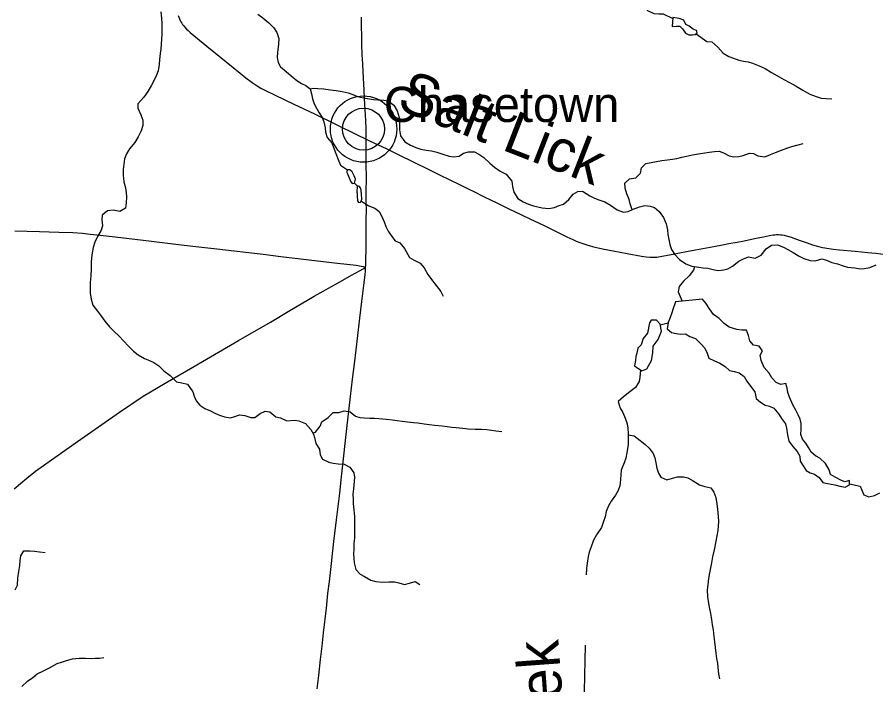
# Model space of a CAD drawing. Extents: x 1451455 to 1749751, y 218250 to 574981.
# Drawn here: x 1558249 to 1568423, y 419441 to 427352 of the extents above; entities that cross this region are included whole.
import ezdxf

# ---------------------------------------------------------------- set-up
doc = ezdxf.new("R2010")
doc.units = 0
for name, color, linetype in [('GM_X_County_Road', 7, 'Continuous'), ('GM_X_Minor_Lake', 7, 'Continuous'), ('GM_X_Minor_River', 7, 'Continuous'), ('GM_X_Minor_River_Text', 7, 'Continuous'), ('GM_X_State_Route', 7, 'Continuous'), ('GM_X_Unincorporated', 7, 'Continuous'), ('GM_X_Unincorporated_Location', 7, 'Continuous'), ('GM_X_Unincorporated_Text', 7, 'Continuous'), ('GM_X_US_Route', 7, 'Continuous')]:
    doc.layers.add(name, color=color, linetype=linetype)

msp = doc.modelspace()

# ---------------------------------------------------------------- linework, layer by layer
at = {"layer": 'GM_X_County_Road'}
for points in [[(1558223, 424820), (1558515, 424812), (1558744, 424805), (1558908, 424799), (1559023, 424791), (1559115, 424783), (1559232, 424769), (1559411, 424748), (1559645, 424720), (1559841, 424698), (1560160, 424660), (1560365, 424636), (1560616, 424606), (1561164, 424543), (1561372, 424517), (1561538, 424497), (1562043, 424438), (1562266, 424412), (1562304, 424406), (1562326, 424402), (1562348, 424397), (1562378, 424387)], [(1558212, 421765), (1558363, 421891), (1558466, 421972), (1558588, 422061), (1558723, 422155), (1559005, 422352), (1559463, 422671), (1559742, 422860), (1560001, 423015), (1560330, 423205), (1560447, 423272), (1560871, 423521), (1561249, 423740), (1561481, 423876), (1561770, 424045), (1562080, 424222), (1562212, 424296), (1562358, 424376), (1562378, 424387)]]:
    msp.add_lwpolyline(points, dxfattribs=at)
at = {"layer": 'GM_X_Minor_Lake'}
for points in [[(1566011, 427240), (1566061, 427245), (1566099, 427245), (1566131, 427214), (1566168, 427163), (1566208, 427141), (1566252, 427142), (1566284, 427145), (1566306, 427165), (1566297, 427195), (1566257, 427210), (1566213, 427247), (1566172, 427265), (1566147, 427316), (1566091, 427335), (1566017, 427348)], [(1566017, 427348), (1566011, 427240)], [(1562200, 425410), (1562218, 425381), (1562248, 425387), (1562257, 425433), (1562243, 425473), (1562220, 425520), (1562191, 425544), (1562163, 425543), (1562154, 425531), (1562154, 425511), (1562168, 425488)], [(1562168, 425488), (1562200, 425410)], [(1562282, 425176), (1562294, 425158), (1562316, 425161), (1562333, 425193), (1562330, 425261), (1562321, 425324), (1562305, 425346), (1562277, 425354), (1562277, 425330), (1562274, 425298)], [(1562274, 425298), (1562282, 425176)], [(1566050, 423978), (1566042, 423954), (1566021, 423901), (1566007, 423849), (1565985, 423793), (1565963, 423733), (1565951, 423659), (1566003, 423617), (1566058, 423603), (1566112, 423597), (1566166, 423601), (1566218, 423568), (1566287, 423544), (1566351, 423482), (1566397, 423432), (1566423, 423372), (1566443, 423312), (1566513, 423280), (1566574, 423254), (1566636, 423215), (1566690, 423167), (1566744, 423153), (1566805, 423139), (1566863, 423095), (1566893, 423041), (1566939, 422981), (1566989, 422913), (1567005, 422832), (1567055, 422792), (1567110, 422754), (1567164, 422744), (1567214, 422718), (1567274, 422650), (1567306, 422596), (1567353, 422532), (1567365, 422481), (1567377, 422405), (1567391, 422329), (1567439, 422265), (1567491, 422205), (1567521, 422152), (1567527, 422090), (1567563, 422036), (1567596, 421982), (1567646, 421954), (1567698, 421936), (1567750, 421896), (1567794, 421838), (1567849, 421828), (1567935, 421812), (1567997, 421795), (1568059, 421785), (1568110, 421812), (1568112, 421862), (1568057, 421848), (1568007, 421866), (1567939, 421900), (1567887, 421934), (1567871, 421988), (1567826, 422064), (1567760, 422128), (1567708, 422154), (1567658, 422199), (1567624, 422253), (1567592, 422303), (1567553, 422353), (1567533, 422409), (1567539, 422469), (1567537, 422538), (1567525, 422590), (1567503, 422640), (1567473, 422696), (1567441, 422760), (1567399, 422848), (1567381, 422905), (1567371, 422957), (1567355, 423011), (1567298, 423001), (1567242, 423023), (1567190, 423077), (1567160, 423135), (1567100, 423201), (1567064, 423286), (1567053, 423348), (1567080, 423400), (1567041, 423452), (1566973, 423466), (1566929, 423516), (1566915, 423582), (1566889, 423645), (1566835, 423645), (1566776, 423653), (1566686, 423681), (1566626, 423721), (1566568, 423781), (1566501, 423829), (1566451, 423895), (1566409, 423962), (1566369, 424012)], [(1566369, 424012), (1566050, 423978)], [(1565564, 423221), (1565651, 423160), (1565710, 423187), (1565766, 423286), (1565779, 423374), (1565785, 423454), (1565843, 423533), (1565882, 423632), (1565868, 423714), (1565823, 423763), (1565761, 423764), (1565740, 423729), (1565718, 423609), (1565666, 423546), (1565641, 423470), (1565604, 423429), (1565591, 423371), (1565578, 423331), (1565575, 423285)], [(1565575, 423285), (1565564, 423221)]]:
    msp.add_lwpolyline(points, dxfattribs=at)
at = {"layer": 'GM_X_Minor_River'}
for points in [[(1565230, 427691), (1565318, 427749), (1565391, 427786), (1565450, 427729), (1565475, 427674), (1565528, 427611), (1565594, 427584), (1565651, 427553), (1565684, 427488), (1565719, 427430), (1565793, 427396), (1565853, 427391), (1565903, 427390), (1566016, 427337)], [(1559953, 427416), (1559961, 427342), (1559964, 427278), (1559962, 427154), (1559959, 427088), (1559956, 427032), (1559951, 426974), (1559942, 426920), (1559937, 426850), (1559932, 426790), (1559918, 426716), (1559899, 426664), (1559868, 426599), (1559841, 426545), (1559796, 426472), (1559750, 426404), (1559679, 426327), (1559680, 426273), (1559713, 426195), (1559738, 426132), (1559740, 426070), (1559717, 426004), (1559682, 425935), (1559643, 425867), (1559581, 425792), (1559544, 425731), (1559523, 425675), (1559512, 425609), (1559507, 425547), (1559507, 425481), (1559512, 425401), (1559533, 425331), (1559542, 425274), (1559545, 425222), (1559542, 425154), (1559531, 425088), (1559466, 425049), (1559388, 425065), (1559319, 425058), (1559258, 425005), (1559251, 424951), (1559262, 424879), (1559243, 424827), (1559200, 424754), (1559170, 424686), (1559149, 424624), (1559136, 424560), (1559131, 424502), (1559128, 424442), (1559127, 424372), (1559121, 424288), (1559116, 424210), (1559115, 424136), (1559116, 424084), (1559125, 424010), (1559147, 423939), (1559202, 423868), (1559247, 423805), (1559288, 423749), (1559343, 423682), (1559397, 423629), (1559452, 423578), (1559513, 423513), (1559564, 423458), (1559629, 423394), (1559683, 423351), (1559758, 423306), (1559818, 423285), (1559870, 423262), (1559929, 423221), (1559988, 423162), (1560062, 423105), (1560137, 423033), (1560201, 423020), (1560267, 423005), (1560329, 422912), (1560346, 422862), (1560371, 422807), (1560413, 422756), (1560474, 422717), (1560538, 422686), (1560590, 422659), (1560647, 422636), (1560705, 422617), (1560777, 422604), (1560828, 422621), (1560882, 422640), (1560946, 422631), (1561016, 422610), (1561066, 422609), (1561129, 422656), (1561188, 422683), (1561244, 422674), (1561315, 422617), (1561369, 422606)], [(1561102, 427387), (1561159, 427344), (1561230, 427286), (1561290, 427225), (1561327, 427169), (1561348, 427100), (1561346, 427032), (1561335, 426932), (1561328, 426874), (1561343, 426814), (1561368, 426763), (1561437, 426708), (1561494, 426657), (1561562, 426602), (1561619, 426565), (1561671, 426542), (1561722, 426503), (1561737, 426443), (1561750, 426384), (1561769, 426326), (1561797, 426273), (1561828, 426219), (1561861, 426164), (1561882, 426112), (1561897, 426041), (1561904, 425989), (1561923, 425927), (1561976, 425864), (1562007, 425789), (1562026, 425737), (1562051, 425666), (1562080, 425598), (1562164, 425543)], [(1566296, 427156), (1566421, 427065), (1566481, 427060), (1566550, 426996), (1566615, 426925), (1566682, 426886), (1566736, 426865), (1566798, 426842), (1566854, 426829), (1566910, 426822), (1566962, 426809), (1567039, 426777), (1567113, 426744), (1567186, 426697), (1567276, 426645), (1567333, 426614), (1567409, 426575), (1567480, 426535), (1567556, 426488), (1567639, 426440), (1567715, 426411), (1567776, 426394), (1567833, 426387), (1567901, 426384)], [(1561720, 426505), (1561757, 426510), (1561813, 426507), (1561881, 426502), (1561959, 426493), (1562029, 426484), (1562101, 426472), (1562171, 426455), (1562227, 426434), (1562281, 426413), (1562352, 426398), (1562422, 426385), (1562472, 426376), (1562523, 426371), (1562593, 426368), (1562643, 426359), (1562714, 426310), (1562753, 426241), (1562774, 426165), (1562779, 426100), (1562781, 426016), (1562792, 425946), (1562843, 425875), (1562908, 425834), (1562974, 425807), (1563030, 425790), (1563094, 425777), (1563158, 425768), (1563222, 425753), (1563292, 425727), (1563366, 425704), (1563420, 425697), (1563488, 425704), (1563539, 425741), (1563597, 425758), (1563667, 425757), (1563721, 425730), (1563777, 425689), (1563850, 425624), (1563905, 425573), (1563970, 425528), (1564044, 425492), (1564109, 425411), (1564118, 425347), (1564133, 425278), (1564183, 425205), (1564245, 425164), (1564307, 425137), (1564365, 425118), (1564418, 425103), (1564470, 425094), (1564549, 425087), (1564615, 425098), (1564670, 425119), (1564722, 425136), (1564787, 425193), (1564836, 425256), (1564891, 425286), (1564949, 425289), (1565033, 425237), (1565088, 425206), (1565140, 425187), (1565212, 425164), (1565280, 425125), (1565359, 425069), (1565433, 425040), (1565487, 425049), (1565548, 425076), (1565624, 425105), (1565685, 425122), (1565749, 425113), (1565801, 425096), (1565856, 425049), (1565907, 424978), (1565938, 424905), (1565953, 424833), (1565960, 424779), (1565969, 424718), (1565982, 424660), (1566003, 424598), (1566036, 424545), (1566097, 424482), (1566172, 424429), (1566244, 424403), (1566324, 424390), (1566376, 424383), (1566434, 424378), (1566510, 424359), (1566560, 424352), (1566620, 424357), (1566671, 424370), (1566724, 424403), (1566801, 424460), (1566853, 424489), (1566914, 424514), (1566994, 424495), (1567063, 424534), (1567124, 424607), (1567187, 424652), (1567258, 424654), (1567327, 424627)], [(1565534, 425070), (1565511, 425139), (1565500, 425191), (1565473, 425257), (1565452, 425328), (1565449, 425384), (1565506, 425435), (1565581, 425450), (1565636, 425503), (1565645, 425567), (1565696, 425620), (1565759, 425629), (1565825, 425642), (1565889, 425652), (1565956, 425661), (1566012, 425670), (1566064, 425679), (1566123, 425694), (1566179, 425707), (1566252, 425722), (1566320, 425733), (1566397, 425744), (1566447, 425753), (1566511, 425762), (1566565, 425763), (1566619, 425746), (1566687, 425710), (1566739, 425697), (1566799, 425700), (1566849, 425715), (1566924, 425740), (1566974, 425735), (1567026, 425708), (1567106, 425699), (1567174, 425724), (1567233, 425749), (1567304, 425777), (1567368, 425800), (1567427, 425819), (1567502, 425838), (1567560, 425855)], [(1562277, 425354), (1562245, 425386)], [(1562323, 425175), (1562414, 425115), (1562486, 425090), (1562538, 425051), (1562567, 424999), (1562596, 424928), (1562617, 424872), (1562644, 424817), (1562689, 424752), (1562728, 424702), (1562784, 424677), (1562837, 424610), (1562899, 424504), (1562953, 424471), (1563024, 424438), (1563070, 424381), (1563116, 424304), (1563157, 424244), (1563267, 424102), (1563298, 424047)], [(1567327, 424627), (1567381, 424600), (1567445, 424565), (1567514, 424522), (1567568, 424491), (1567646, 424470), (1567704, 424465), (1567784, 424487), (1567840, 424474), (1567902, 424447), (1567968, 424428), (1568034, 424405), (1568088, 424392), (1568174, 424383), (1568236, 424371), (1568288, 424375), (1568351, 424388), (1568427, 424418)], [(1566275, 424398), (1566261, 424354), (1566211, 424287), (1566144, 424224), (1566091, 424159), (1566080, 424099), (1566127, 423986)], [(1565869, 423706), (1565963, 423732)], [(1565634, 423172), (1565628, 423088), (1565619, 423036), (1565577, 422965), (1565510, 422912), (1565433, 422853), (1565370, 422798), (1565392, 422720), (1565425, 422667), (1565454, 422600), (1565475, 422532), (1565484, 422482), (1565489, 422420), (1565490, 422344), (1565487, 422289), (1565475, 422212), (1565460, 422128), (1565441, 422070), (1565407, 421985), (1565402, 421929), (1565399, 421875), (1565388, 421801), (1565368, 421745), (1565339, 421689), (1565286, 421616), (1565257, 421563), (1565229, 421493), (1565216, 421431), (1565197, 421375), (1565174, 421306), (1565114, 421219), (1565079, 421157), (1565049, 421078), (1565028, 421014), (1565015, 420960), (1565004, 420884), (1564996, 420818), (1564989, 420746)], [(1561369, 422606), (1561445, 422570), (1561535, 422577), (1561585, 422570), (1561665, 422539), (1561728, 422465), (1561759, 422413), (1561772, 422371), (1561789, 422302), (1561832, 422233), (1561841, 422165), (1561866, 422115), (1561942, 422079), (1561994, 422066), (1562052, 422061), (1562122, 422054), (1562191, 422019), (1562240, 421952), (1562246, 421902), (1562243, 421852), (1562233, 421764), (1562228, 421702), (1562229, 421642), (1562232, 421586), (1562239, 421514), (1562245, 421437), (1562245, 421387), (1562247, 421311), (1562248, 421257), (1562245, 421179), (1562240, 421115), (1562237, 421049), (1562236, 420995), (1562239, 420941), (1562242, 420887), (1562260, 420808), (1562312, 420751), (1562365, 420724), (1562441, 420681), (1562499, 420664), (1562583, 420658), (1562653, 420661), (1562721, 420662), (1562773, 420651), (1562837, 420630), (1562898, 420645), (1562966, 420664), (1563020, 420631)], [(1561754, 422422), (1561785, 422434), (1561839, 422506), (1561858, 422557), (1561933, 422610), (1561994, 422669), (1562060, 422668), (1562123, 422687), (1562193, 422674), (1562256, 422623), (1562310, 422608), (1562360, 422603), (1562428, 422600), (1562483, 422599), (1562533, 422596), (1562623, 422588), (1562695, 422581), (1562751, 422574), (1562811, 422565), (1562873, 422558), (1562947, 422551), (1562997, 422544), (1563073, 422533), (1563133, 422526), (1563195, 422519), (1563283, 422509), (1563344, 422502), (1563398, 422495), (1563452, 422490), (1563528, 422481), (1563594, 422474), (1563674, 422470), (1563750, 422471), (1563814, 422466), (1563870, 422459), (1563921, 422452), (1563993, 422441)], [(1565489, 422402), (1565559, 422392), (1565630, 422335), (1565685, 422294), (1565739, 422247), (1565786, 422182), (1565805, 422130), (1565816, 422073), (1565829, 422009), (1565846, 421951), (1565875, 421900), (1565946, 421869), (1566015, 421888), (1566071, 421907), (1566144, 421907), (1566196, 421892), (1566259, 421857), (1566334, 421810), (1566398, 421791), (1566468, 421775), (1566505, 421725), (1566528, 421660), (1566537, 421586), (1566546, 421518), (1566554, 421437), (1566559, 421375), (1566556, 421325), (1566551, 421269), (1566540, 421205), (1566527, 421142), (1566507, 421040), (1566487, 420958), (1566474, 420888), (1566465, 420828), (1566454, 420770), (1566441, 420701), (1566431, 420625), (1566424, 420565), (1566427, 420484), (1566439, 420404), (1566452, 420340), (1566463, 420288), (1566476, 420217), (1566485, 420151), (1566496, 420091), (1566504, 420015), (1566513, 419952), (1566518, 419884), (1566527, 419816), (1566535, 419752), (1566545, 419699), (1566552, 419647), (1566560, 419571), (1566569, 419511)], [(1568110, 421821), (1568238, 421796), (1568255, 421746), (1568280, 421691), (1568340, 421668), (1568406, 421683), (1568471, 421718)], [(1558224, 420566), (1558253, 420624), (1558259, 420706), (1558268, 420784), (1558280, 420856), (1558285, 420914), (1558292, 420970), (1558327, 421027), (1558399, 421028), (1558455, 421025), (1558515, 421018), (1558583, 421009)], [(1564627, 418069), (1564945, 418096), (1564982, 419911)], [(1558305, 419420), (1558371, 419483), (1558434, 419529), (1558487, 419571), (1558560, 419607), (1558631, 419644), (1558724, 419693), (1558774, 419710), (1558835, 419729), (1558905, 419749), (1558982, 419756), (1559058, 419757), (1559124, 419753), (1559174, 419757), (1559224, 419758), (1559275, 419767)]]:
    msp.add_lwpolyline(points, dxfattribs=at)
at = {"layer": 'GM_X_State_Route'}
for points in [[(1560155, 427373), (1560172, 427333), (1560182, 427314), (1560190, 427298), (1560199, 427283), (1560210, 427267), (1560221, 427252), (1560232, 427238), (1560257, 427211), (1560274, 427193), (1560300, 427170), (1560495, 427010), (1560892, 426687), (1560959, 426634), (1561033, 426580), (1561093, 426539), (1561138, 426512), (1561193, 426483), (1561528, 426323), (1561773, 426206), (1562279, 425958), (1562385, 425906)], [(1562385, 425906), (1562431, 425884), (1562528, 425839), (1562621, 425795), (1562786, 425714), (1562925, 425645), (1563152, 425534), (1563261, 425480), (1563358, 425432), (1563506, 425361), (1563610, 425310)], [(1563610, 425310), (1563644, 425293), (1563783, 425225), (1563934, 425152), (1564076, 425083), (1564217, 425014), (1564332, 424959), (1564426, 424914), (1564509, 424874), (1564721, 424770), (1564763, 424749), (1564798, 424733), (1564832, 424717), (1564863, 424703), (1564893, 424691), (1564926, 424679), (1564962, 424666), (1564998, 424654), (1565037, 424643), (1565067, 424635), (1565096, 424628), (1565183, 424609), (1565309, 424584), (1565476, 424553), (1565647, 424522), (1565702, 424513), (1565747, 424509), (1565768, 424508), (1565789, 424507), (1565809, 424508), (1565830, 424510), (1565867, 424515), (1565912, 424523), (1566021, 424544), (1566095, 424559), (1566179, 424575), (1566285, 424595), (1566505, 424635), (1566608, 424654), (1566682, 424669), (1566778, 424688), (1566862, 424704), (1566984, 424728), (1567093, 424751), (1567164, 424765), (1567207, 424772), (1567227, 424774), (1567247, 424776), (1567269, 424776), (1567293, 424775), (1567314, 424772), (1567336, 424768), (1567377, 424758), (1567418, 424745), (1567514, 424711), (1567610, 424677), (1567672, 424656), (1567732, 424639), (1567760, 424632), (1567789, 424625), (1567817, 424620), (1567843, 424615), (1567918, 424604), (1567991, 424595), (1568176, 424578), (1568326, 424563), (1568421, 424554), (1568541, 424542)]]:
    msp.add_lwpolyline(points, dxfattribs=at)
at = {"layer": 'GM_X_Unincorporated'}
for radius in [393, 249]:
    msp.add_circle((1562353, 426026), radius, dxfattribs=at)
at = {"layer": 'GM_X_Unincorporated_Location'}
msp.add_line((1562353, 426026), (1562353, 426026), dxfattribs=at)
at = {"layer": 'GM_X_US_Route'}
for points in [[(1562383, 426028), (1562380, 426127), (1562373, 426255), (1562366, 426388), (1562360, 426490), (1562352, 426629), (1562343, 426796), (1562338, 426910), (1562334, 427027), (1562331, 427135), (1562330, 427236), (1562330, 427352)], [(1562385, 425906), (1562383, 426006), (1562383, 426028)], [(1561803, 419395), (1561822, 419551), (1561844, 419743), (1561862, 419900), (1561879, 420056), (1561913, 420349), (1561932, 420522), (1561949, 420666), (1561973, 420877), (1561987, 420995), (1562003, 421138), (1562034, 421396), (1562071, 421712), (1562092, 421904), (1562121, 422155), (1562137, 422302), (1562157, 422478), (1562200, 422859), (1562224, 423064), (1562245, 423244), (1562266, 423410), (1562297, 423683), (1562309, 423785), (1562333, 423983), (1562361, 424206), (1562371, 424302), (1562375, 424343), (1562377, 424377), (1562378, 424387), (1562379, 424413), (1562381, 424449), (1562384, 424636), (1562386, 424820), (1562386, 424962), (1562387, 425062), (1562386, 425164), (1562386, 425282), (1562387, 425449), (1562386, 425607), (1562386, 425784), (1562385, 425906)]]:
    msp.add_lwpolyline(points, dxfattribs=at)

# ---------------------------------------------------------------- texts
at = {"layer": 'GM_X_Minor_River_Text'}
for s, height, rotation, p in [('Salt Lick', 500, 338.7742, (1562730, 426271)), ('Creek', 500.1, 94.1662, (1564790, 418205))]:
    msp.add_text(s, height=height, rotation=rotation, dxfattribs=at).set_placement(p)
at = {"layer": 'GM_X_Unincorporated_Text'}
msp.add_text('Chasetown', height=417, rotation=0, dxfattribs=at).set_placement((1562594, 426110))

doc.saveas('drawing.dxf')
